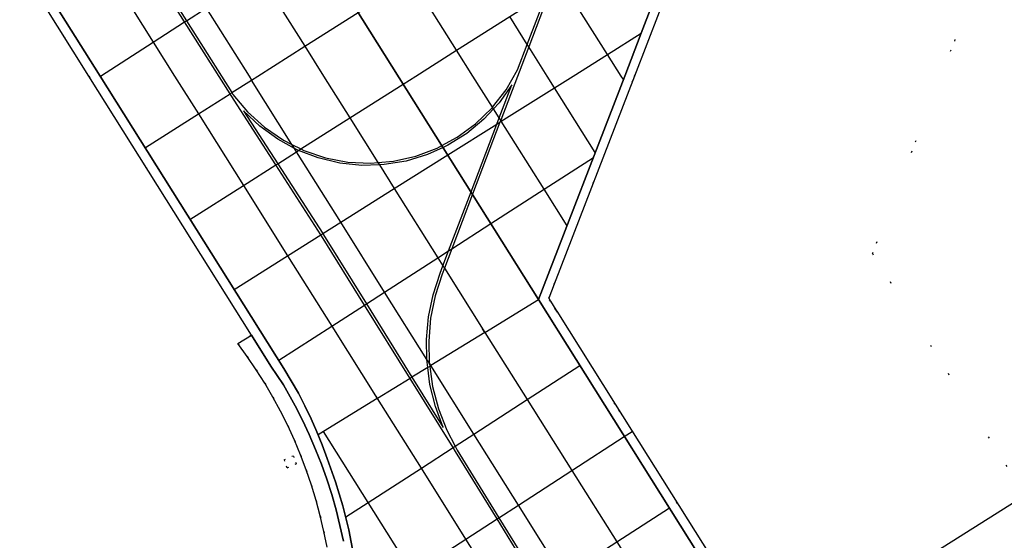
# Model space of a CAD drawing. Header units: metres. Extents: x 174791 to 179073, y 406431 to 409043.
# Tile 299 of 314: x 178411 to 178470, y 408222 to 408253. Entities that reach past the tile are written whole.
import ezdxf

# ---------------------------------------------------------------- set-up
doc = ezdxf.new("R2010")
doc.units = ezdxf.units.M
doc.linetypes.add('DOT', pattern=[6.35, 0, -6.35])
for name, color, linetype in [('terreindeelbegroeid', 254, 'DOT'), ('terreindeelonbegroeid', 254, 'DOT'), ('wegdeel_molgoot', 254, 'Continuous'), ('wegdeel_platform_vliegverkeer', 254, 'Continuous'), ('wegdeel_rijbaan', 254, 'Continuous'), ('wegdeel_rolbaan', 254, 'Continuous'), ('wegdeel_start_landingsbaan', 254, 'Continuous'), ('weginrichtingselement_markering_vliegtuigverharding', 254, 'Continuous'), ('weginrichtingselement_voeg_vliegtuigverharding', 254, 'Continuous')]:
    doc.layers.add(name, color=color, linetype=linetype)

msp = doc.modelspace()

# ---------------------------------------------------------------- linework, layer by layer
at = {"layer": 'terreindeelbegroeid'}
for points in [[(178504.769, 408246.526, 0), (178500, 408243.51, 0), (178496.512, 408241.304, 0), (178495.951, 408242.19, 0), (178494.249, 408241.112, 0), (178493.72, 408240.777, 0), (178492.022, 408239.702, 0), (178492.582, 408238.819, 0), (178470.839, 408225.07, 0), (178469.77, 408226.76, 0), (178461.753, 408239.439, 0), (178471.302, 408264.21, 0), (178471.858, 408265.652, 0), (178474.854, 408273.641, 0), (178470.102, 408281.209, 0), (178469.57, 408282.053, 0), (178457.104, 408301.877, 0), (178455.812, 408303.932, 0), (178454.977, 408305.258, 0), (178442.741, 408324.717, 0), (178441.389, 408326.868, 0), (178440.615, 408328.098, 0), (178428.346, 408347.607, 0)], [(178471.302, 408264.21, 0), (178461.753, 408239.439, 0), (178469.77, 408226.76, 0)], [(178406.852, 408263.257, 0), (178415.156, 408250, 0), (178424.82, 408234.581, 0), (178424.02, 408234.09, 0), (178424.58, 408233.318, 0), (178425.114, 408232.528, 0), (178425.622, 408231.721, 0), (178426.103, 408230.897, 0), (178426.556, 408230.058, 0), (178426.982, 408229.204, 0), (178427.378, 408228.337, 0), (178427.746, 408227.457, 0), (178428.085, 408226.565, 0), (178428.394, 408225.663, 0), (178428.672, 408224.751, 0), (178428.921, 408223.83, 0), (178429.139, 408222.902, 0), (178429.326, 408221.966, 0)], [(178470.839, 408225.07, 0), (178461.13, 408218.931, 0), (178460.575, 408219.816, 0), (178458.869, 408218.746, 0), (178458.357, 408218.425, 0), (178457.787, 408218.067, 0), (178456.109, 408217.015, 0), (178455.839, 408216.845, 0), (178455.545, 408216.661, 0), (178455.257, 408216.479, 0), (178453.919, 408218.606, 0), (178454.399, 408218.908, 0), (178454.079, 408219.417, 0), (178453.599, 408219.115, 0), (178446.452, 408230.48, 0), (178442.982, 408236.015, 0), (178442.929, 408236.1, 0), (178442.61, 408236.608, 0), (178442.504, 408236.778, 0), (178442.828, 408237.618, 0), (178447.602, 408250, 0), (178449.07, 408253.806, 0)]]:
    msp.add_polyline3d(points, dxfattribs=at)
msp.add_polyline3d([(178427.507, 408226.917, 0), (178427.318, 408227.392, 0), (178426.764, 408227.171, 0), (178426.953, 408226.696, 0)], close=True, dxfattribs=at)
at = {"layer": 'terreindeelonbegroeid'}
msp.add_polyline3d([(178427.507, 408226.917, 0), (178426.953, 408226.696, 0), (178426.764, 408227.171, 0), (178427.318, 408227.392, 0)], close=True, dxfattribs=at)
at = {"layer": 'wegdeel_molgoot'}
for points in [[(178430.292, 408222.325, 0), (178430.091, 408223.256, 0), (178429.86, 408224.181, 0), (178429.599, 408225.097, 0), (178429.309, 408226.005, 0), (178428.99, 408226.902, 0), (178428.641, 408227.789, 0), (178428.265, 408228.664, 0), (178427.86, 408229.527, 0), (178427.427, 408230.376, 0), (178426.728, 408231.622, 0), (178425.971, 408232.745, 0), (178424.82, 408234.581, 0), (178415.156, 408250, 0), (178406.852, 408263.257, 0)], [(178413.189, 408254.186, 0), (178415.822, 408250, 0), (178426.752, 408232.596, 0), (178427.196, 408231.871, 0), (178427.615, 408231.132, 0), (178428.009, 408230.379, 0), (178428.378, 408229.614, 0), (178428.72, 408228.836, 0), (178429.037, 408228.047, 0), (178429.327, 408227.249, 0), (178429.831, 408225.852, 0), (178430.262, 408224.431, 0), (178430.618, 408222.99, 0), (178430.899, 408221.532, 0)], [(178449.07, 408253.806, 0), (178447.602, 408250, 0), (178442.828, 408237.618, 0), (178442.504, 408236.778, 0), (178442.61, 408236.608, 0), (178442.929, 408236.1, 0), (178442.982, 408236.015, 0), (178446.452, 408230.48, 0), (178453.599, 408219.115, 0), (178453.919, 408218.606, 0), (178455.257, 408216.479, 0), (178455.791, 408215.63, 0), (178455.83, 408215.569, 0), (178455.345, 408215.275, 0), (178441.902, 408236.708, 0), (178447.022, 408250, 0), (178448.005, 408252.552, 0), (178448.644, 408254.211, 0)]]:
    msp.add_polyline3d(points, dxfattribs=at)
at = {"layer": 'wegdeel_platform_vliegverkeer'}
msp.add_polyline3d([(178441.902, 408236.708, 0), (178375.393, 408342.587, 0), (178384.727, 408341.795, 0), (178403.439, 408340.207, 0), (178412.788, 408339.414, 0), (178413.933, 408337.593, 0), (178416.761, 408333.097, 0), (178419.224, 408329.182, 0), (178421.916, 408324.902, 0), (178424.498, 408320.796, 0), (178427.155, 408316.571, 0), (178432.522, 408308.038, 0), (178435.548, 408303.226, 0), (178453.697, 408274.371, 0), (178455.379, 408271.697, 0), (178453.697, 408267.329, 0), (178451.041, 408260.434, 0), (178448.644, 408254.211, 0), (178448.005, 408252.552, 0), (178447.022, 408250, 0)], close=True, dxfattribs=at)
at = {"layer": 'wegdeel_rijbaan'}
msp.add_polyline3d([(178429.326, 408221.966, 0), (178429.139, 408222.902, 0), (178428.921, 408223.83, 0), (178428.672, 408224.751, 0), (178428.394, 408225.663, 0), (178428.085, 408226.565, 0), (178427.746, 408227.457, 0), (178427.378, 408228.337, 0), (178426.982, 408229.204, 0), (178426.556, 408230.058, 0), (178426.103, 408230.897, 0), (178425.622, 408231.721, 0), (178425.114, 408232.528, 0), (178424.58, 408233.318, 0), (178424.02, 408234.09, 0), (178424.82, 408234.581, 0), (178425.971, 408232.745, 0), (178426.728, 408231.622, 0), (178427.427, 408230.376, 0), (178427.86, 408229.527, 0), (178428.265, 408228.664, 0), (178428.641, 408227.789, 0), (178428.99, 408226.902, 0), (178429.309, 408226.005, 0), (178429.599, 408225.097, 0), (178429.86, 408224.181, 0), (178430.091, 408223.256, 0), (178430.292, 408222.325, 0)], dxfattribs=at)
at = {"layer": 'wegdeel_rolbaan'}
for points in [[(178375.393, 408342.587, 0), (178441.902, 408236.708, 0), (178455.345, 408215.275, 0)], [(178430.899, 408221.532, 0), (178430.618, 408222.99, 0), (178430.262, 408224.431, 0), (178429.831, 408225.852, 0), (178429.327, 408227.249, 0), (178429.037, 408228.047, 0), (178428.72, 408228.836, 0), (178428.378, 408229.614, 0), (178428.009, 408230.379, 0), (178427.615, 408231.132, 0), (178427.196, 408231.871, 0), (178426.752, 408232.596, 0), (178415.822, 408250, 0), (178413.189, 408254.186, 0)]]:
    msp.add_polyline3d(points, dxfattribs=at)
at = {"layer": 'wegdeel_start_landingsbaan'}
msp.add_polyline3d([(178470.423, 408198.14, 0), (178469.284, 408197.42, 0), (178467.694, 408199.95, 0), (178466.263, 408202.228, 0), (178464.818, 408204.527, 0), (178463.262, 408207.003, 0), (178461.885, 408209.196, 0), (178460.252, 408211.793, 0), (178458.592, 408214.435, 0), (178457.292, 408216.504, 0), (178458.349, 408217.172, 0), (178458.917, 408217.532, 0), (178459.428, 408217.855, 0), (178461.13, 408218.931, 0), (178470.839, 408225.07, 0)], dxfattribs=at)
at = {"layer": 'weginrichtingselement_markering_vliegtuigverharding'}
for points in [[(178420.239, 408254.433, 0), (178420.959, 408253.294, 0), (178423.661, 408249.018, 0), (178423.727, 408248.914, 0), (178424.597, 408247.87, 0), (178425.602, 408246.955, 0), (178426.723, 408246.186, 0), (178427.236, 408245.93, 0), (178427.77, 408245.663, 0), (178427.939, 408245.578, 0), (178429.227, 408245.141, 0), (178430.562, 408244.886, 0), (178431.919, 408244.815, 0), (178432.35, 408244.852, 0), (178433.274, 408244.932, 0), (178434.599, 408245.232, 0), (178435.871, 408245.711, 0), (178436.151, 408245.863, 0), (178437.066, 408246.36, 0), (178438.16, 408247.167, 0), (178439.134, 408248.115, 0), (178439.16, 408248.148, 0), (178439.968, 408249.188, 0), (178440.648, 408250.365, 0), (178441.227, 408251.887, 0), (178442.391, 408254.944, 0)], [(178442.574, 408255.06, 0), (178441.314, 408251.749, 0), (178439.648, 408247.372, 0), (178439.606, 408247.261, 0), (178437.971, 408242.966, 0), (178436.736, 408239.721, 0), (178436.297, 408238.57, 0), (178436.163, 408238.217, 0), (178435.747, 408236.921, 0), (178435.48, 408235.586, 0), (178435.366, 408234.23, 0), (178435.404, 408232.92, 0), (178435.405, 408232.913, 0), (178435.406, 408232.869, 0), (178435.426, 408232.728, 0), (178435.599, 408231.522, 0), (178435.944, 408230.205, 0), (178436.436, 408228.936, 0), (178436.939, 408227.976, 0), (178437.068, 408227.73, 0), (178439.539, 408223.718, 0), (178442.172, 408219.442, 0)], [(178446.109, 408208.883, 0), (178445.983, 408209.533, 0), (178445.532, 408211.684, 0), (178444.889, 408213.785, 0), (178444.409, 408214.961, 0), (178444.059, 408215.82, 0), (178443.049, 408217.771, 0), (178442.063, 408219.371, 0), (178439.429, 408223.647, 0), (178436.956, 408227.663, 0), (178436.813, 408227.894, 0), (178434.26, 408232.012, 0), (178431.554, 408236.376, 0), (178429, 408240.495, 0), (178428.96, 408240.556, 0), (178426.279, 408244.717, 0), (178423.622, 408248.838, 0), (178423.552, 408248.948, 0), (178420.85, 408253.224, 0), (178420.129, 408254.365, 0)], [(178440.313, 408249.484, 0), (178439.548, 408248.402, 0), (178439.222, 408248.049, 0), (178438.648, 408247.429, 0), (178437.627, 408246.584, 0), (178436.504, 408245.881, 0), (178436.221, 408245.752, 0), (178435.298, 408245.331, 0), (178434.03, 408244.946, 0), (178432.722, 408244.731, 0), (178432.432, 408244.722, 0), (178431.397, 408244.69, 0), (178430.079, 408244.825, 0), (178428.789, 408245.131, 0), (178427.631, 408245.575, 0), (178427.552, 408245.605, 0), (178427.381, 408245.698, 0), (178426.388, 408246.239, 0), (178425.317, 408247.02, 0), (178424.358, 408247.935, 0)], [(178436.227, 408229.087, 0), (178435.763, 408230.348, 0), (178435.441, 408231.653, 0), (178435.309, 408232.656, 0), (178435.266, 408232.985, 0), (178435.263, 408233.138, 0), (178435.239, 408234.329, 0), (178435.36, 408235.668, 0), (178435.629, 408236.985, 0), (178436.042, 408238.264, 0), (178436.211, 408238.707, 0), (178436.551, 408239.602, 0), (178437.884, 408243.104, 0), (178439.423, 408247.146, 0), (178439.561, 408247.509, 0), (178440.313, 408249.484, 0)], [(178424.358, 408247.935, 0), (178426.388, 408244.786, 0), (178429.07, 408240.626, 0), (178429.11, 408240.564, 0), (178431.663, 408236.446, 0), (178434.371, 408232.08, 0), (178436.227, 408229.087, 0)]]:
    msp.add_polyline3d(points, dxfattribs=at)
at = {"layer": 'weginrichtingselement_voeg_vliegtuigverharding'}
for p, q in [((178446, 408251.289), (178448.005, 408252.552)), ((178443.954, 408250), (178446, 408251.289)), ((178446.811, 408250), (178446, 408251.289)), ((178415.828, 408249.991), (178415.842, 408250)), ((178424.682, 408250), (178424.831, 408249.762)), ((178424.831, 408249.762), (178425.205, 408250)), ((178446.942, 408249.792), (178446.811, 408250)), ((178446.951, 408249.777), (178446.942, 408249.792)), ((178438.702, 408234.741), (178438.568, 408234.951)), ((178438.702, 408234.741), (178435.499, 408232.773)), ((178435.499, 408232.773), (178435.404, 408232.92)), ((178446.995, 408228.551), (178447.473, 408228.851))]:
    msp.add_line(p, q, dxfattribs=at)
for points in [[(178415.842, 408250, 0), (178418.986, 408252.024, 0), (178420.85, 408253.224, 0), (178420.959, 408253.294, 0), (178422.137, 408254.053, 0), (178425.293, 408256.085, 0), (178428.452, 408258.119, 0), (178431.611, 408260.152, 0), (178434.759, 408262.179, 0), (178437.887, 408264.193, 0), (178441.071, 408266.243, 0), (178444.201, 408268.258, 0), (178447.371, 408270.299, 0), (178447.512, 408270.389, 0), (178447.637, 408270.47, 0), (178450.542, 408272.34, 0), (178453.697, 408274.371, 0)], [(178425.205, 408250, 0), (178427.999, 408251.778, 0), (178431.168, 408253.796, 0), (178434.338, 408255.815, 0), (178437.496, 408257.825, 0), (178440.634, 408259.823, 0), (178443.831, 408261.858, 0), (178445.345, 408262.822, 0), (178445.637, 408263.008, 0), (178446.968, 408263.855, 0), (178450.148, 408265.88, 0), (178453.333, 408267.907, 0), (178454.093, 408268.391, 0)], [(178434.603, 408250, 0), (178437.027, 408251.539, 0), (178440.186, 408253.544, 0), (178442.391, 408254.944, 0), (178442.574, 408255.06, 0), (178443.328, 408255.538, 0), (178446.53, 408257.57, 0), (178449.665, 408259.561, 0), (178451.041, 408260.434, 0)], [(178416.339, 408256.239, 0), (178418.986, 408252.024, 0), (178420.257, 408250, 0)], [(178425.293, 408256.085, 0), (178427.999, 408251.778, 0), (178429.116, 408250, 0)], [(178437.995, 408250, 0), (178437.027, 408251.539, 0), (178434.338, 408255.815, 0)], [(178446, 408251.289, 0), (178443.328, 408255.538, 0)], [(178422.137, 408254.053, 0), (178424.682, 408250, 0)], [(178433.552, 408250, 0), (178431.168, 408253.796, 0)], [(178442.413, 408250, 0), (178441.314, 408251.749, 0), (178441.227, 408251.887, 0), (178440.186, 408253.544, 0)], [(178420.257, 408250, 0), (178421.67, 408247.75, 0), (178424.346, 408243.49, 0), (178426.974, 408239.305, 0), (178429.604, 408235.117, 0), (178432.308, 408230.812, 0)], [(178421.164, 408241.47, 0), (178424.346, 408243.49, 0), (178426.279, 408244.717, 0), (178426.388, 408244.786, 0), (178427.508, 408245.496, 0), (178427.631, 408245.575, 0), (178427.77, 408245.663, 0), (178430.68, 408247.51, 0), (178433.852, 408249.523, 0), (178434.603, 408250, 0)], [(178423.797, 408237.304, 0), (178426.974, 408239.305, 0), (178428.96, 408240.556, 0), (178429.07, 408240.626, 0), (178430.141, 408241.3, 0), (178433.323, 408243.304, 0), (178436.501, 408245.306, 0), (178439.423, 408247.146, 0), (178439.606, 408247.261, 0), (178439.686, 408247.312, 0), (178442.85, 408249.305, 0), (178443.954, 408250, 0)], [(178429.116, 408250, 0), (178430.68, 408247.51, 0), (178432.35, 408244.852, 0), (178432.432, 408244.722, 0), (178433.323, 408243.304, 0), (178435.909, 408239.188, 0), (178436.211, 408238.707, 0), (178436.297, 408238.57, 0), (178438.702, 408234.741, 0), (178441.219, 408230.749, 0), (178443.879, 408226.531, 0), (178446.561, 408222.278, 0), (178449.218, 408218.063, 0), (178452.222, 408213.299, 0)], [(178438.702, 408234.741, 0), (178441.902, 408236.708, 0), (178439.065, 408241.225, 0), (178437.971, 408242.966, 0), (178437.884, 408243.104, 0), (178436.501, 408245.306, 0), (178436.221, 408245.752, 0), (178436.151, 408245.863, 0), (178433.852, 408249.523, 0), (178433.552, 408250, 0)], [(178443.593, 408241.098, 0), (178442.229, 408243.268, 0), (178439.686, 408247.312, 0), (178439.648, 408247.372, 0), (178439.561, 408247.509, 0), (178439.222, 408248.049, 0), (178439.16, 408248.148, 0), (178437.995, 408250, 0)], [(178445.272, 408245.451, 0), (178442.85, 408249.305, 0), (178442.413, 408250, 0)], [(178418.52, 408245.745, 0), (178421.67, 408247.75, 0), (178423.552, 408248.948, 0), (178423.661, 408249.018, 0), (178424.831, 408249.762, 0)], [(178448.995, 408211.256, 0), (178446.019, 408215.999, 0), (178443.372, 408220.217, 0), (178440.701, 408224.472, 0), (178438.051, 408228.696, 0), (178435.494, 408232.77, 0), (178435.405, 408232.913, 0), (178435.263, 408233.138, 0), (178432.748, 408237.147, 0), (178430.141, 408241.3, 0), (178427.508, 408245.496, 0), (178427.381, 408245.698, 0), (178427.236, 408245.93, 0), (178424.831, 408249.762, 0)], [(178426.462, 408233.088, 0), (178429.604, 408235.117, 0), (178431.554, 408236.376, 0), (178431.663, 408236.446, 0), (178432.748, 408237.147, 0), (178435.909, 408239.188, 0), (178436.551, 408239.602, 0), (178436.736, 408239.721, 0), (178439.065, 408241.225, 0), (178442.229, 408243.268, 0), (178445.159, 408245.16, 0)], [(178430.437, 408223.764, 0), (178431.761, 408224.622, 0), (178434.931, 408226.675, 0), (178436.813, 408227.894, 0), (178436.939, 408227.976, 0), (178438.051, 408228.696, 0), (178441.219, 408230.749, 0), (178444.357, 408232.782, 0)], [(178435.499, 408232.773, 0), (178435.494, 408232.77, 0), (178435.426, 408232.728, 0), (178435.309, 408232.656, 0), (178434.371, 408232.08, 0), (178434.26, 408232.012, 0), (178432.326, 408230.823, 0), (178432.308, 408230.812, 0)], [(178432.308, 408230.812, 0), (178429.108, 408228.845, 0), (178428.796, 408228.654, 0)], [(178445.859, 408209.272, 0), (178442.898, 408213.987, 0), (178440.252, 408218.201, 0), (178437.583, 408222.451, 0), (178434.931, 408226.675, 0), (178432.326, 408230.823, 0), (178432.257, 408230.933, 0)], [(178442.672, 408207.255, 0), (178439.727, 408211.942, 0), (178437.082, 408216.152, 0), (178434.415, 408220.397, 0), (178431.761, 408224.622, 0), (178429.108, 408228.845, 0)], [(178431.215, 408218.323, 0), (178431.91, 408218.773, 0), (178434.415, 408220.397, 0), (178437.583, 408222.451, 0), (178439.429, 408223.647, 0), (178439.539, 408223.718, 0), (178440.701, 408224.472, 0), (178443.879, 408226.531, 0), (178446.995, 408228.551, 0)], [(178431.028, 408212.24, 0), (178432.077, 408212.918, 0), (178434.57, 408214.529, 0), (178437.082, 408216.152, 0), (178440.252, 408218.201, 0), (178442.063, 408219.371, 0), (178442.172, 408219.442, 0), (178443.372, 408220.217, 0), (178446.561, 408222.278, 0), (178449.687, 408224.298, 0)]]:
    msp.add_polyline3d(points, dxfattribs=at)

doc.saveas('drawing.dxf')
